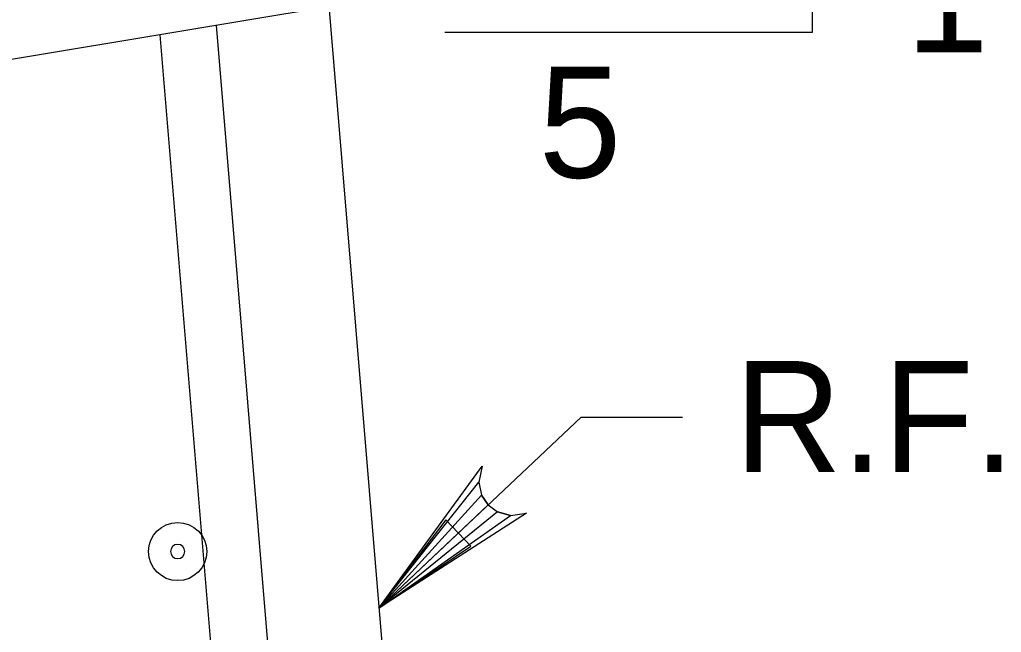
# Model space of a CAD drawing. Extents: x 634540 to 640306, y 296059 to 300275.
# Drawn here: x 639982.49 to 640009.02, y 297648.99 to 297665.55 of the extents above; entities that cross this region are included whole.
import ezdxf

# ---------------------------------------------------------------- set-up
doc = ezdxf.new("R2010")
doc.units = 0
for name, color, linetype in [('3', 7, 'Continuous'), ('4', 7, 'Continuous'), ('6', 7, 'Continuous'), ('9', 7, 'Continuous')]:
    doc.layers.add(name, color=color, linetype=linetype)

# ---------------------------------------------------------------- blocks, each defined once
blk = doc.blocks.new('B')
at = {"layer": '3'}
blk.add_circle((0, 0), 0.1599, dxfattribs=at)
for start, end in [(0, 180), (180, 0)]:
    blk.add_arc((0, 0), 0.0391, start, end, dxfattribs=at)

msp = doc.modelspace()

# ---------------------------------------------------------------- linework, layer by layer
at = {"layer": '4'}
for p, q in [((639992.2, 297649.645), (639997.667, 297654.81)), ((639997.667, 297654.81), (640000.401, 297654.81))]:
    msp.add_line(p, q, dxfattribs=at)
for points in [[(640003.907, 297667.508), (640003.907, 297665.202), (639993.984, 297665.202)], [(639992.2, 297649.645), (639994.988, 297653.481), (639994.898, 297653.053), (639994.977, 297652.699), (639995.152, 297652.435), (639995.407, 297652.245), (639995.757, 297652.145), (639996.188, 297652.21), (639992.2, 297649.645), (639995.757, 297652.145), (639995.407, 297652.245), (639992.2, 297649.645), (639995.152, 297652.435), (639994.977, 297652.699), (639992.2, 297649.645), (639994.898, 297653.053)]]:
    msp.add_lwpolyline(points, dxfattribs=at)
msp.add_lwpolyline([(639994.686, 297651.316), (639994.009, 297652.031), (639992.2, 297649.645)], close=True, dxfattribs=at)
at = {"layer": '6'}
for p, q in [((639987.8, 297665.4), (639992.95, 297603.595)), ((639986.279, 297665.146), (639989.829, 297622.537))]:
    msp.add_line(p, q, dxfattribs=at)
at = {"layer": '9'}
for p, q in [((639983.233, 297757.256), (639994.588, 297621)), ((640007.83, 297668.738), (639964.714, 297661.552))]:
    msp.add_line(p, q, dxfattribs=at)

# ---------------------------------------------------------------- block references
at = {"layer": '3', "xscale": 4.921475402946, "yscale": 4.921475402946, "rotation": 90}
msp.add_blockref('B', (639986.762, 297651.174), dxfattribs=at)

# ---------------------------------------------------------------- texts
at = {"layer": '4'}
for s, height, p in [('1', 3, (640006.445, 297664.671)), ('5', 3, (639996.521, 297661.281)), ('R.F.', 3.0001, (640001.811, 297653.324))]:
    msp.add_text(s, height=height, dxfattribs=at).set_placement(p)

doc.saveas('drawing.dxf')
